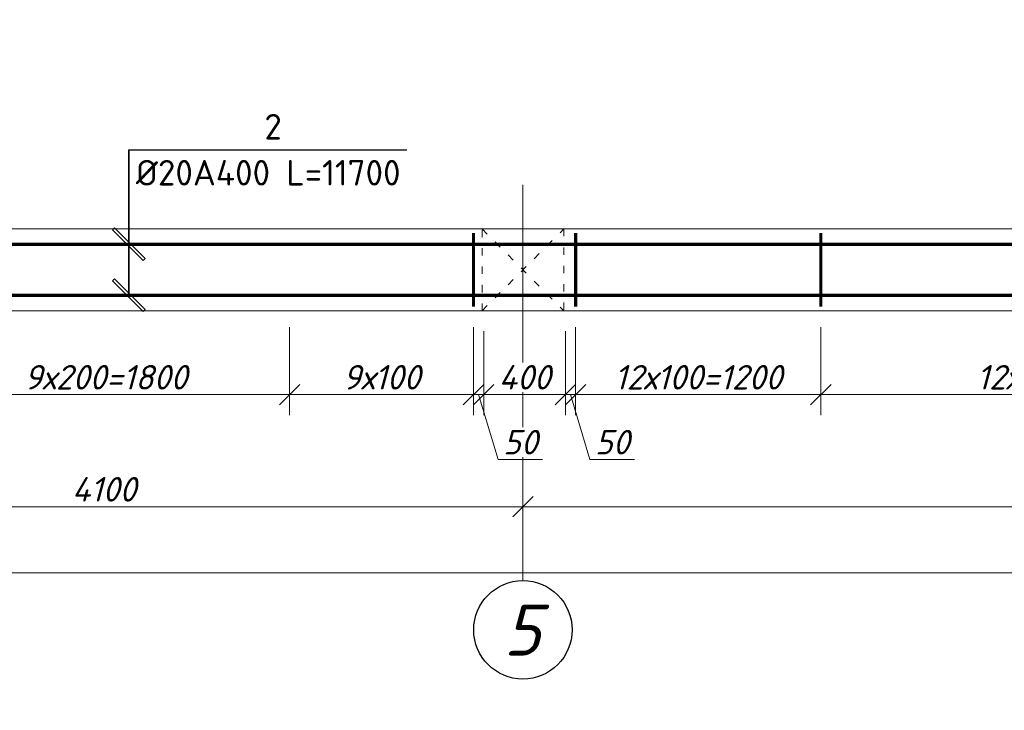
# Model space of a CAD drawing. Header units: millimetres. Extents: x 363306 to 7757304, y 1022887 to 1207196.
# Tile 507 of 656: x 1878878 to 1888516, y 1072901 to 1079659. Entities that reach past the tile are written whole.
import ezdxf

# ---------------------------------------------------------------- set-up
doc = ezdxf.new("R2010")
doc.units = ezdxf.units.MM
doc.linetypes.add('ACAD_ISO03W100', pattern=[30, 12, -18])
doc.linetypes.add('ACAD_ISO04W100', pattern=[30, 24, -3, 0, -3])
doc.layers.add('0 @ 100', color=7, linetype='Continuous')
doc.layers.add('ОС', color=1, linetype='Continuous')
doc.layers.add('PLAN', color=250, linetype='Continuous', lineweight=25)
doc.styles.get("Standard").update_dxf_attribs({"font": 'isocpeui.ttf'})
doc.styles.add('ГОСТ 2.304', font='isocpeui.ttf')
doc.dimstyles.new('Санжар', dxfattribs={"dimtxt": 240, "dimasz": 200, "dimexe": 200, "dimexo": 200, "dimgap": 50, "dimtad": 1, "dimdec": 0, "dimtxsty": 'Standard', "dimblk": 'OBLIQUE', "dimcen": 2.5, "dimdle": 200, "dimclrd": 152, "dimclre": 152, "dimclrt": 152, "dimadec": 0, "dimazin": 0, "dimtfac": 1, "dimtdec": 0, "dimtmove": 0, "dimatfit": 3, "dimldrblk": 'OBLIQUE', "dimfxl": 0, "dimlwd": 0, "dimlwe": 0, "dimarcsym": 0})

# ---------------------------------------------------------------- blocks, each defined once
blk = doc.blocks.new('_Oblique')
at = {"color": 0, "linetype": 'ByBlock', "lineweight": -2}
blk.add_line((-0.5, -0.5), (0.5, 0.5), dxfattribs=at)
blk = doc.blocks.new('*D1842')
at = {"lineweight": 0, "transparency": 16777216}
blk.add_line((1875403.6, 1074893.3), (1884003.6, 1074893.3), dxfattribs=at)
at = {"layer": 'Defpoints', "color": 0, "lineweight": 30, "transparency": 16777216}
for p in [(1875603.6, 1074893.3), (1883803.6, 1074893.3), (1883803.6, 1074893.3)]:
    blk.add_point(p, dxfattribs=at)
at = {"lineweight": 0, "transparency": 16777216, "xscale": 200, "yscale": 200, "zscale": 200, "rotation": 180}
blk.add_blockref('_Oblique', (1875603.6, 1074893.3), dxfattribs=at)
at = {"lineweight": 0, "transparency": 16777216, "xscale": 200, "yscale": 200, "zscale": 200}
blk.add_blockref('_Oblique', (1883803.6, 1074893.3), dxfattribs=at)
at = {"lineweight": 0, "transparency": 16777216, "insert": (1879703.6, 1075063.3), "char_height": 240, "attachment_point": 5, "bg_fill": 3, "box_fill_scale": 1.1, "bg_fill_color": 256, "bg_fill_true_color": 13158600, "bg_fill_transparency": 0}
blk.add_mtext('4100', dxfattribs=at)
blk = doc.blocks.new('*D1843')
at = {"lineweight": 0, "transparency": 16777216}
for p, q in [((1894403.6, 1075015.2), (1894403.6, 1075093.3)), ((1883603.6, 1074893.3), (1894603.6, 1074893.3)), ((1883803.6, 1074693.3), (1883803.6, 1074693.3))]:
    blk.add_line(p, q, dxfattribs=at)
at = {"layer": 'Defpoints', "color": 0, "lineweight": 30, "transparency": 16777216}
for p in [(1883803.6, 1074893.3), (1894403.6, 1074893.3), (1894403.6, 1074815.2)]:
    blk.add_point(p, dxfattribs=at)
at = {"lineweight": 0, "transparency": 16777216, "xscale": 200, "yscale": 200, "zscale": 200, "rotation": 180}
blk.add_blockref('_Oblique', (1883803.6, 1074893.3), dxfattribs=at)
at = {"lineweight": 0, "transparency": 16777216, "xscale": 200, "yscale": 200, "zscale": 200}
blk.add_blockref('_Oblique', (1894403.6, 1074893.3), dxfattribs=at)
at = {"lineweight": 0, "transparency": 16777216, "insert": (1889103.6, 1075063.3), "char_height": 240, "attachment_point": 5, "bg_fill": 3, "box_fill_scale": 1.1, "bg_fill_color": 256, "bg_fill_true_color": 13158600, "bg_fill_transparency": 0}
blk.add_mtext('5300', dxfattribs=at)
blk = doc.blocks.new('*D1845')
at = {"lineweight": 0, "transparency": 16777216}
for p, q in [((1850003.6, 1074428.5), (1850003.6, 1074044.4)), ((1902603.6, 1074428.5), (1902603.6, 1074044.4)), ((1849803.6, 1074244.4), (1902803.6, 1074244.4))]:
    blk.add_line(p, q, dxfattribs=at)
at = {"layer": 'Defpoints', "color": 0, "lineweight": 30, "transparency": 16777216}
for p in [(1850003.6, 1074628.5), (1902603.6, 1074628.5), (1902603.6, 1074244.4)]:
    blk.add_point(p, dxfattribs=at)
at = {"lineweight": 0, "transparency": 16777216, "xscale": 200, "yscale": 200, "zscale": 200, "rotation": 180}
blk.add_blockref('_Oblique', (1850003.6, 1074244.4), dxfattribs=at)
at = {"lineweight": 0, "transparency": 16777216, "xscale": 200, "yscale": 200, "zscale": 200}
blk.add_blockref('_Oblique', (1902603.6, 1074244.4), dxfattribs=at)
at = {"lineweight": 0, "transparency": 16777216, "insert": (1876303.6, 1074414.4), "char_height": 240, "attachment_point": 5, "bg_fill": 3, "box_fill_scale": 1.1, "bg_fill_color": 256, "bg_fill_true_color": 13158600, "bg_fill_transparency": 0}
blk.add_mtext('26300', dxfattribs=at)
blk = doc.blocks.new('hdrtgr')
at = {"color": 244, "linetype": 'ACAD_ISO03W100', "lineweight": 0, "ltscale": 6, "true_color": 0x991b1e}
for p, q in [((1545492.3, 1757663.1), (1546292.3, 1758463.1)), ((1545492.3, 1758463.1), (1546292.3, 1757663.1))]:
    blk.add_line(p, q, dxfattribs=at)
blk.add_lwpolyline([(1545492.3, 1758463.1), (1546292.3, 1758463.1), (1546292.3, 1757663.1), (1545492.3, 1757663.1)], close=True, dxfattribs=at)
blk = doc.blocks.new('*D1804')
at = {"lineweight": 0, "transparency": 16777216}
for p, q in [((1883319.9, 1076650.7), (1883319.9, 1075789.7)), ((1883419.9, 1076610.7), (1883419.9, 1075789.7)), ((1883119.9, 1075989.7), (1883619.9, 1075989.7)), ((1883369.9, 1075989.7), (1883560.4, 1075354.7)), ((1883560.4, 1075354.7), (1883996.3, 1075354.7))]:
    blk.add_line(p, q, dxfattribs=at)
at = {"layer": 'Defpoints', "color": 0, "lineweight": 30, "transparency": 16777216}
for p in [(1883319.9, 1076850.7), (1883419.9, 1076810.7), (1883419.9, 1075989.7)]:
    blk.add_point(p, dxfattribs=at)
at = {"lineweight": 0, "transparency": 16777216, "xscale": 200, "yscale": 200, "zscale": 200, "rotation": 180}
blk.add_blockref('_Oblique', (1883319.9, 1075989.7), dxfattribs=at)
at = {"lineweight": 0, "transparency": 16777216, "xscale": 200, "yscale": 200, "zscale": 200}
blk.add_blockref('_Oblique', (1883419.9, 1075989.7), dxfattribs=at)
at = {"lineweight": 0, "transparency": 16777216, "insert": (1883778.3, 1075524.7), "char_height": 240, "attachment_point": 5, "bg_fill": 3, "box_fill_scale": 1.1, "bg_fill_color": 256, "bg_fill_true_color": 13158600, "bg_fill_transparency": 0}
blk.add_mtext('50', dxfattribs=at)
blk = doc.blocks.new('*D1728')
at = {"lineweight": 0, "transparency": 16777216}
for p, q in [((1883419.9, 1076610.7), (1883419.9, 1075789.7)), ((1884219.9, 1076610.7), (1884219.9, 1075789.7)), ((1883219.9, 1075989.7), (1884419.9, 1075989.7))]:
    blk.add_line(p, q, dxfattribs=at)
at = {"layer": 'Defpoints', "color": 0, "lineweight": 30, "transparency": 16777216}
for p in [(1883419.9, 1076810.7), (1884219.9, 1076810.7), (1884219.9, 1075989.7)]:
    blk.add_point(p, dxfattribs=at)
at = {"lineweight": 0, "transparency": 16777216, "xscale": 200, "yscale": 200, "zscale": 200, "rotation": 180}
blk.add_blockref('_Oblique', (1883419.9, 1075989.7), dxfattribs=at)
at = {"lineweight": 0, "transparency": 16777216, "xscale": 200, "yscale": 200, "zscale": 200}
blk.add_blockref('_Oblique', (1884219.9, 1075989.7), dxfattribs=at)
at = {"lineweight": 0, "transparency": 16777216, "insert": (1883819.9, 1076159.7), "char_height": 240, "attachment_point": 5, "bg_fill": 3, "box_fill_scale": 1.1, "bg_fill_color": 256, "bg_fill_true_color": 13158600, "bg_fill_transparency": 0}
blk.add_mtext('400', dxfattribs=at)
blk = doc.blocks.new('*D1805')
at = {"lineweight": 0, "transparency": 16777216}
for p, q in [((1884219.9, 1076610.7), (1884219.9, 1075789.7)), ((1884319.9, 1076650.7), (1884319.9, 1075789.7)), ((1884019.9, 1075989.7), (1884519.9, 1075989.7)), ((1884269.9, 1075989.7), (1884460.4, 1075354.7)), ((1884460.4, 1075354.7), (1884896.3, 1075354.7))]:
    blk.add_line(p, q, dxfattribs=at)
at = {"layer": 'Defpoints', "color": 0, "lineweight": 30, "transparency": 16777216}
for p in [(1884219.9, 1076810.7), (1884319.9, 1076850.7), (1884319.9, 1075989.7)]:
    blk.add_point(p, dxfattribs=at)
at = {"lineweight": 0, "transparency": 16777216, "xscale": 200, "yscale": 200, "zscale": 200, "rotation": 180}
blk.add_blockref('_Oblique', (1884219.9, 1075989.7), dxfattribs=at)
at = {"lineweight": 0, "transparency": 16777216, "xscale": 200, "yscale": 200, "zscale": 200}
blk.add_blockref('_Oblique', (1884319.9, 1075989.7), dxfattribs=at)
at = {"lineweight": 0, "transparency": 16777216, "insert": (1884678.3, 1075524.7), "char_height": 240, "attachment_point": 5, "bg_fill": 3, "box_fill_scale": 1.1, "bg_fill_color": 256, "bg_fill_true_color": 13158600, "bg_fill_transparency": 0}
blk.add_mtext('50', dxfattribs=at)
blk = doc.blocks.new('*D1811')
at = {"lineweight": 0, "transparency": 16777216}
for p, q in [((1877919.9, 1076650.7), (1877919.9, 1075789.7)), ((1881519.9, 1076650.7), (1881519.9, 1075789.7)), ((1877719.9, 1075989.7), (1881719.9, 1075989.7))]:
    blk.add_line(p, q, dxfattribs=at)
at = {"layer": 'Defpoints', "color": 0, "lineweight": 30, "transparency": 16777216}
for p in [(1877919.9, 1076850.7), (1881519.9, 1076850.7), (1881519.9, 1075989.7)]:
    blk.add_point(p, dxfattribs=at)
at = {"lineweight": 0, "transparency": 16777216, "xscale": 200, "yscale": 200, "zscale": 200, "rotation": 180}
blk.add_blockref('_Oblique', (1877919.9, 1075989.7), dxfattribs=at)
at = {"lineweight": 0, "transparency": 16777216, "xscale": 200, "yscale": 200, "zscale": 200}
blk.add_blockref('_Oblique', (1881519.9, 1075989.7), dxfattribs=at)
at = {"lineweight": 0, "transparency": 16777216, "insert": (1879719.9, 1076159.7), "char_height": 240, "attachment_point": 5, "bg_fill": 3, "box_fill_scale": 1.1, "bg_fill_color": 256, "bg_fill_true_color": 13158600, "bg_fill_transparency": 0}
blk.add_mtext('9х200=1800', dxfattribs=at)
blk = doc.blocks.new('*D1812')
at = {"lineweight": 0, "transparency": 16777216}
for p, q in [((1881519.9, 1076650.7), (1881519.9, 1075789.7)), ((1883319.9, 1076650.7), (1883319.9, 1075789.7)), ((1881319.9, 1075989.7), (1883519.9, 1075989.7))]:
    blk.add_line(p, q, dxfattribs=at)
at = {"layer": 'Defpoints', "color": 0, "lineweight": 30, "transparency": 16777216}
for p in [(1881519.9, 1076850.7), (1883319.9, 1076850.7), (1883319.9, 1075989.7)]:
    blk.add_point(p, dxfattribs=at)
at = {"lineweight": 0, "transparency": 16777216, "xscale": 200, "yscale": 200, "zscale": 200, "rotation": 180}
blk.add_blockref('_Oblique', (1881519.9, 1075989.7), dxfattribs=at)
at = {"lineweight": 0, "transparency": 16777216, "xscale": 200, "yscale": 200, "zscale": 200}
blk.add_blockref('_Oblique', (1883319.9, 1075989.7), dxfattribs=at)
at = {"lineweight": 0, "transparency": 16777216, "insert": (1882419.9, 1076159.7), "char_height": 240, "attachment_point": 5, "bg_fill": 3, "box_fill_scale": 1.1, "bg_fill_color": 256, "bg_fill_true_color": 13158600, "bg_fill_transparency": 0}
blk.add_mtext('9х100', dxfattribs=at)
blk = doc.blocks.new('*D1733')
at = {"lineweight": 0, "transparency": 16777216}
for p, q in [((1884319.9, 1076650.7), (1884319.9, 1075789.7)), ((1886719.9, 1076650.7), (1886719.9, 1075789.7)), ((1884119.9, 1075989.7), (1886919.9, 1075989.7))]:
    blk.add_line(p, q, dxfattribs=at)
at = {"layer": 'Defpoints', "color": 0, "lineweight": 30, "transparency": 16777216}
for p in [(1884319.9, 1076850.7), (1886719.9, 1076850.7), (1886719.9, 1075989.7)]:
    blk.add_point(p, dxfattribs=at)
at = {"lineweight": 0, "transparency": 16777216, "xscale": 200, "yscale": 200, "zscale": 200, "rotation": 180}
blk.add_blockref('_Oblique', (1884319.9, 1075989.7), dxfattribs=at)
at = {"lineweight": 0, "transparency": 16777216, "xscale": 200, "yscale": 200, "zscale": 200}
blk.add_blockref('_Oblique', (1886719.9, 1075989.7), dxfattribs=at)
at = {"lineweight": 0, "transparency": 16777216, "insert": (1885519.9, 1076159.7), "char_height": 240, "attachment_point": 5, "bg_fill": 3, "box_fill_scale": 1.1, "bg_fill_color": 256, "bg_fill_true_color": 13158600, "bg_fill_transparency": 0}
blk.add_mtext('12х100=1200', dxfattribs=at)
blk = doc.blocks.new('*D1813')
at = {"lineweight": 0, "transparency": 16777216}
for p, q in [((1886719.9, 1076650.7), (1886719.9, 1075789.7)), ((1891519.9, 1076650.7), (1891519.9, 1075789.7)), ((1886519.9, 1075989.7), (1891719.9, 1075989.7))]:
    blk.add_line(p, q, dxfattribs=at)
at = {"layer": 'Defpoints', "color": 0, "lineweight": 30, "transparency": 16777216}
for p in [(1886719.9, 1076850.7), (1891519.9, 1076850.7), (1891519.9, 1075989.7)]:
    blk.add_point(p, dxfattribs=at)
at = {"lineweight": 0, "transparency": 16777216, "xscale": 200, "yscale": 200, "zscale": 200, "rotation": 180}
blk.add_blockref('_Oblique', (1886719.9, 1075989.7), dxfattribs=at)
at = {"lineweight": 0, "transparency": 16777216, "xscale": 200, "yscale": 200, "zscale": 200}
blk.add_blockref('_Oblique', (1891519.9, 1075989.7), dxfattribs=at)
at = {"lineweight": 0, "transparency": 16777216, "insert": (1889119.9, 1076159.7), "char_height": 240, "attachment_point": 5, "bg_fill": 3, "box_fill_scale": 1.1, "bg_fill_color": 256, "bg_fill_true_color": 13158600, "bg_fill_transparency": 0}
blk.add_mtext('12х200=2400', dxfattribs=at)

msp = doc.modelspace()

# ---------------------------------------------------------------- linework, layer by layer
at = {"lineweight": 25, "ltscale": 100}
for points in [[(1879946.936, 1077439.95), (1879946.937, 1078385.965)], [(1879946.936, 1076939.95), (1879946.937, 1078385.965)], [(1879946.937, 1078385.965), (1879946.936, 1076939.95)], [(1879946.937, 1078385.965), (1882668.954, 1078385.965)]]:
    msp.add_lwpolyline(points, dxfattribs=at)
at = {"color": 18, "lineweight": 0, "true_color": 0x000000}
msp.add_lwpolyline([(1849603.635, 1077610.749), (1903003.635, 1077610.749), (1903003.635, 1076810.749), (1849603.635, 1076810.749)], close=True, dxfattribs=at)
at = {"lineweight": 25, "ltscale": 100}
msp.add_lwpolyline([(1879807.542, 1077622.322), (1879786.329, 1077601.109), (1880086.329, 1077301.109), (1880107.542, 1077322.322)], close=True, dxfattribs=at)
at = {"color": 1, "ltscale": 50, "const_width": 30}
for points in [[(1883319.937, 1077570.749), (1883319.937, 1076850.749)], [(1884319.937, 1077570.749), (1884319.937, 1076850.749)], [(1886719.937, 1077570.749), (1886719.937, 1076850.749)]]:
    msp.add_lwpolyline(points, dxfattribs=at)
at = {"color": 112, "ltscale": 50, "const_width": 30}
for points in [[(1870687.332, 1077460.336), (1891532.674, 1077460.336), (1891692.674, 1077512.749), (1893687.332, 1077512.749)], [(1870687.332, 1076961.163), (1891532.674, 1076961.163), (1891692.674, 1076908.749), (1893687.332, 1076908.749)]]:
    msp.add_lwpolyline(points, dxfattribs=at)
msp.add_circle((1883803.635, 1073688.311), 481.636)
at = {"layer": 'ОС', "color": 251, "linetype": 'ACAD_ISO04W100', "lineweight": 13, "ltscale": 0.5, "true_color": 0x636466}
msp.add_line((1883803.635, 1078042.371), (1883803.635, 1074169.947), dxfattribs=at)

# ---------------------------------------------------------------- block references
at = {"color": 18, "lineweight": 0, "true_color": 0x000000}
msp.add_blockref('hdrtgr', (337911.338, -680852.377), dxfattribs=at)

# ---------------------------------------------------------------- texts
at = {"lineweight": 25, "ltscale": 100, "char_height": 250, "attachment_point": 1}
for s, insert, width in [('{\\fISOCPEUR|b0|i0|c204|p34;2}', (1881273.566, 1078735.965), 225), ('{\\fISOCPEUR|b0|i0|c204|p34;Ø20А400 L=11700}', (1880015.043, 1078285.965), 2675)]:
    msp.add_mtext(s, dxfattribs=dict(at, insert=insert, width=width))
at = {"layer": '0 @ 100', "color": 7, "insert": (761996.908, 1075986.433), "char_height": 318.940213, "width": 19697.5359, "attachment_point": 4, "style": 'ГОСТ 2.304'}
msp.add_mtext('\\pi5457.36288;{\\fISOCPEUR|b1|i1|c204|p34;Характеристика участка строительства:\\P\\pi0;\\P}Расчетная зимняя температура воздух 15 °С.\\PСкоростной напор ветра   - 38кг/м2.\\PВес снегового покрова    - 50кг/м2.\\PКлассификация зданий по функциональной пожарной опасности - Ф 4.1 \\PКоэффициент надежности по назначению - 0.95\\P\\P^IПроектом разработано подъёмник для мало мобильных граждан населения грузоподъемностью 250 кг. скоростью 0,25 см/с. Двери шахт подъёмника противопожарные с пределом огнестойкости El 30. Подъёмники оборудованы кабинами габаритами 1500х1500 мм, ширина дверей кабины обеспечивает проезд инвалидной коляски. Для экстренных случаев подъёмник оснащен дополнительным аккумулятором и механическим спуском для безопасного спуска пассажира в нулевую отметку. Так же в дверях подъёмника установлены замки датчики которые открываются с ключевыми картами, чтобы открыть двери подъёмника.\\P^IС внешней и внутренней стороны наружных стен предусмотрено обшивка из аквапанелей толщиной 12,5мм с утеплением из минераловатной ваты на кварцевой основе, А =0,040 Вт/мС, толщиной 100мм. (по теплотехническому расчету). Наружная отделка из органическое стекло.\\P^IПодрядчик обязан предоставить заказчику сертификаты соответствия и пожарной безопасности на фасадную систему и все применяемые в данной системе материалы и изделия.\\PКонструкции, изделия и материалы применены по действующим стандартам, ТУ, сертификатам. На путях эвакуации используются отделочные материалы, соответствующие требованиям п. 5.25 ШНК 2.01.02-04.\\PОтделка стен с внутренней стороны окраска водоэмульсионными красками светлых тонов. Во внутренней и наружной отделке использованы современные отделочные материалы используемые на территории Республики Узбекистан.\\P^IКрыша - скатная из металлических профилированных листов с полимерными покрытиями с обеих сторон толщ.0,55мм по металлическим конструкциям.\\P^IПо периметру наружных стен устраивается бетонная отмостка. Бетон кл.В 7,5 шириной 1000 мм, толщиной 50 мм по гравийному основанию толщиной 100 мм -150 мм.\\P^IВсе строительно-монтажные работы вести согласно указаний соответствующих строительных норм и проекта производства работ (П.П.Р.) на основании ШНК 3.01.01 - 03 и КМК 3.01.02 - 00.', dxfattribs=at)
at = {"layer": 'PLAN', "lineweight": 30, "insert": (1883977.592, 1073936.087), "char_height": 500, "width": 677.31482, "attachment_point": 3}
msp.add_mtext('5', dxfattribs=at)

# ---------------------------------------------------------------- next in the draw order: dimensions: what is measured, and where the dimension line sits
at = {"color": 18, "lineweight": 0, "true_color": 0x000000}
dim = msp.add_linear_dim(base=(1881519.937, 1075989.742), p1=(1877919.937, 1076850.749), p2=(1881519.937, 1076850.749), text='9х200=1800', dimstyle='Санжар', override={"dimlfac": 0.5, "dimclrd": 256, "dimclre": 256, "dimclrt": 256, "dimtmove": 1, "dimfxl": 0.18, "dimtfill": 1, "dimarcsym": 2}, dxfattribs=at)
dim.commit()
dim.dimension.update_dxf_attribs({"geometry": '*D1811', "text_midpoint": (1879719.937, 1076159.742)})
for base, p1, p2, override, picture, middle in [((1883419.937, 1075989.742), (1883319.937, 1076850.749), (1883419.937, 1076810.749), {"dimlfac": 0.5, "dimclrd": 256, "dimclre": 256, "dimclrt": 256, "dimtmove": 1, "dimfxl": 0.18, "dimtfill": 1, "dimarcsym": 2}, '*D1804', (1883610.437, 1075524.742)), ((1883803.635, 1074893.255), (1875603.635, 1074893.255), (1883803.635, 1074893.255), {"dimlfac": 0.5, "dimclrd": 256, "dimclre": 256, "dimclrt": 256, "dimtmove": 1, "dimfxl": 2, "dimtfill": 1, "dimarcsym": 2}, '*D1842', (1879703.635, 1075063.255)), ((1902603.635, 1074244.351), (1850003.635, 1074628.481), (1902603.635, 1074628.481), {"dimlfac": 0.5, "dimclrd": 256, "dimclre": 256, "dimclrt": 256, "dimtmove": 1, "dimfxl": 2, "dimtfill": 1, "dimarcsym": 2}, '*D1845', (1876303.635, 1074414.351))]:
    dim = msp.add_linear_dim(base=base, p1=p1, p2=p2, dimstyle='Санжар', override=override, dxfattribs=at)
    dim.commit()
    dim.dimension.update_dxf_attribs({"geometry": picture, "text_midpoint": middle})

# ---------------------------------------------------------------- next in the draw order: linework, layer by layer
at = {"lineweight": 25, "ltscale": 100}
msp.add_lwpolyline([(1879807.542, 1077123.15), (1879786.329, 1077101.937), (1880086.329, 1076801.936), (1880107.542, 1076823.15)], close=True, dxfattribs=at)

# ---------------------------------------------------------------- next in the draw order: dimensions: what is measured, and where the dimension line sits
at = {"color": 18, "lineweight": 0, "true_color": 0x000000}
for base, p1, p2, override, picture, middle in [((1884219.937, 1075989.742), (1883419.937, 1076810.749), (1884219.937, 1076810.749), {"dimlfac": 0.5, "dimclrd": 256, "dimclre": 256, "dimclrt": 256, "dimtmove": 1, "dimfxl": 0.18, "dimtfill": 1, "dimarcsym": 2}, '*D1728', (1883819.937, 1076159.742)), ((1894403.635, 1074893.255), (1883803.635, 1074893.255), (1894403.635, 1074815.172), {"dimlfac": 0.5, "dimclrd": 256, "dimclre": 256, "dimclrt": 256, "dimtmove": 1, "dimfxl": 2, "dimtfill": 1, "dimarcsym": 2}, '*D1843', (1889103.635, 1075063.255))]:
    dim = msp.add_linear_dim(base=base, p1=p1, p2=p2, dimstyle='Санжар', override=override, dxfattribs=at)
    dim.commit()
    dim.dimension.update_dxf_attribs({"geometry": picture, "text_midpoint": middle})

# ---------------------------------------------------------------- next in the draw order: dimensions: what is measured, and where the dimension line sits
dim = msp.add_linear_dim(base=(1883319.937, 1075989.742), p1=(1881519.937, 1076850.749), p2=(1883319.937, 1076850.749), text='9х100', dimstyle='Санжар', override={"dimlfac": 0.5, "dimclrd": 256, "dimclre": 256, "dimclrt": 256, "dimtmove": 1, "dimfxl": 0.18, "dimtfill": 1, "dimarcsym": 2}, dxfattribs=at)
dim.commit()
dim.dimension.update_dxf_attribs({"geometry": '*D1812', "text_midpoint": (1882419.937, 1076159.742)})
dim = msp.add_linear_dim(base=(1884319.937, 1075989.742), p1=(1884219.937, 1076810.749), p2=(1884319.937, 1076850.749), dimstyle='Санжар', override={"dimlfac": 0.5, "dimclrd": 256, "dimclre": 256, "dimclrt": 256, "dimtmove": 1, "dimfxl": 0.18, "dimtfill": 1, "dimarcsym": 2}, dxfattribs=at)
dim.commit()
dim.dimension.update_dxf_attribs({"geometry": '*D1805', "text_midpoint": (1884510.437, 1075524.742)})

# ---------------------------------------------------------------- next in the draw order: dimensions: what is measured, and where the dimension line sits
dim = msp.add_linear_dim(base=(1886719.937, 1075989.742), p1=(1884319.937, 1076850.749), p2=(1886719.937, 1076850.749), text='12х100=1200', dimstyle='Санжар', override={"dimlfac": 0.5, "dimclrd": 256, "dimclre": 256, "dimclrt": 256, "dimtmove": 1, "dimfxl": 0.18, "dimtfill": 1, "dimarcsym": 2}, dxfattribs=at)
dim.commit()
dim.dimension.update_dxf_attribs({"geometry": '*D1733', "text_midpoint": (1885519.937, 1076159.742)})

# ---------------------------------------------------------------- next in the draw order: dimensions: what is measured, and where the dimension line sits
dim = msp.add_linear_dim(base=(1891519.937, 1075989.742), p1=(1886719.937, 1076850.749), p2=(1891519.937, 1076850.749), text='12х200=2400', dimstyle='Санжар', override={"dimlfac": 0.5, "dimclrd": 256, "dimclre": 256, "dimclrt": 256, "dimtmove": 1, "dimfxl": 0.18, "dimtfill": 1, "dimarcsym": 2}, dxfattribs=at)
dim.commit()
dim.dimension.update_dxf_attribs({"geometry": '*D1813', "text_midpoint": (1889119.937, 1076159.742)})

doc.saveas('drawing.dxf')
